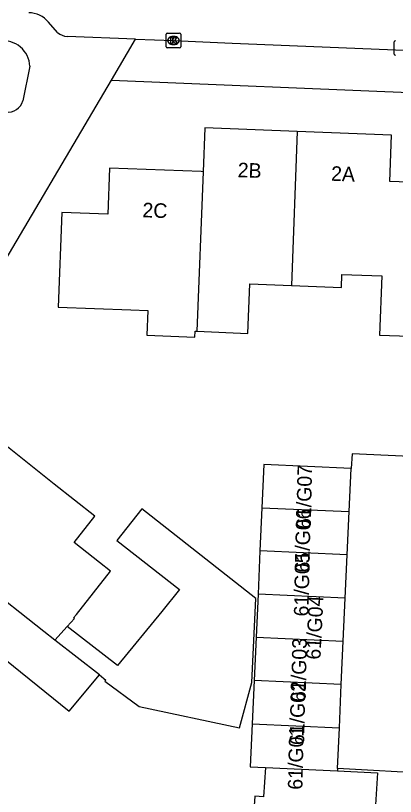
# Model space of a CAD drawing. Extents: x 161355 to 162026, y 386504 to 387459.
# Drawn here: x 161797.2 to 161823.3, y 387120.9 to 387174.4 of the extents above; entities that cross this region are included whole.
import ezdxf

# ---------------------------------------------------------------- set-up
doc = ezdxf.new("R2010")
doc.units = 0
for name, color, linetype in [('IMGEO_Kolk', 7, 'Continuous'), ('IMGEO_Pand', 7, 'Continuous'), ('IMGEO_Pand_nummerreeks', 7, 'Continuous'), ('IMGEO_Rijbaan_lokaal_open', 7, 'Continuous'), ('IMGEO_Voetpad_open', 7, 'Continuous')]:
    doc.layers.add(name, color=color, linetype=linetype)

msp = doc.modelspace()

# ---------------------------------------------------------------- linework, layer by layer
at = {"layer": 'IMGEO_Kolk'}
for p, q in [((161807.564, 387172.315), (161807.564, 387173.167)), ((161807.639, 387173.241), (161808.491, 387173.241)), ((161808.052, 387173.021), (161808.077, 387173.021)), ((161808.565, 387173.167), (161808.565, 387172.315)), ((161808.491, 387172.241), (161807.639, 387172.241)), ((161808.075, 387172.461), (161808.05, 387172.461)), ((161823.216, 387171.801), (161823.216, 387172.653))]:
    msp.add_line(p, q, dxfattribs=at)
for points in [[(161807.564, 387172.315), (161807.564, 387173.167)], [(161807.639, 387173.241), (161808.491, 387173.241)], [(161807.885, 387172.941), (161808.008, 387172.941), (161808.008, 387172.79), (161808.138, 387172.941), (161808.302, 387172.941), (161808.156, 387172.79), (161808.309, 387172.541), (161808.157, 387172.541), (161808.072, 387172.705), (161808.008, 387172.638), (161808.008, 387172.541), (161807.885, 387172.541), (161807.885, 387172.941)], [(161808.565, 387173.167), (161808.565, 387172.315)], [(161808.491, 387172.241), (161807.639, 387172.241)], [(161823.216, 387171.801), (161823.216, 387172.653)]]:
    msp.add_lwpolyline(points, dxfattribs=at)
for centre, start, end in [((161807.641, 387173.165), 91.552, 178.448), ((161807.641, 387173.165), 91.552, 178.448), ((161808.489, 387173.165), 1.552, 88.448), ((161808.489, 387173.165), 1.552, 88.448), ((161807.641, 387172.317), 181.552, 268.448), ((161807.641, 387172.317), 181.552, 268.448), ((161808.489, 387172.317), 271.552, 358.448), ((161808.489, 387172.317), 271.552, 358.448), ((161823.293, 387172.651), 91.552, 178.448), ((161823.293, 387172.651), 91.552, 178.448), ((161823.293, 387171.803), 181.552, 268.448), ((161823.293, 387171.803), 181.552, 268.448)]:
    msp.add_arc(centre, 0.0765, start, end, dxfattribs=at)
for centre, major_axis, ratio, start_param, end_param in [((161808.051, 387172.741), (-0.387, 0.002), 0.722429, 4.712389, 7.853982), ((161808.076, 387172.741), (-0.39, 0.002), 0.717154, 1.570796, 4.712389)]:
    msp.add_ellipse(centre, major_axis=major_axis, ratio=ratio, start_param=start_param, end_param=end_param, dxfattribs=at)
at = {"layer": 'IMGEO_Pand'}
for points in [[(161816.56, 387166.498), (161810.213, 387166.742), (161810.098, 387163.745)], [(161816.56, 387166.498), (161816.156, 387155.938)], [(161816.156, 387155.938), (161819.591, 387155.806), (161819.626, 387156.699), (161822.353, 387156.594), (161822.198, 387152.547), (161825.656, 387152.414), (161826.062, 387162.957), (161822.905, 387163.079), (161823.028, 387166.249), (161816.56, 387166.498)], [(161810.098, 387163.745), (161809.974, 387163.75), (161803.679, 387163.993), (161803.558, 387160.836), (161800.401, 387160.958), (161800.152, 387154.463), (161805.149, 387154.271), (161806.305, 387154.227), (161806.24, 387152.528), (161809.538, 387152.402), (161809.555, 387152.813), (161809.68, 387152.807)], [(161810.098, 387163.745), (161809.68, 387152.807)], [(161809.68, 387152.807), (161813.174, 387152.662), (161813.304, 387156.048), (161816.156, 387155.938)], [(161800.784, 387132.57), (161801.266, 387133.105), (161801.208, 387133.156), (161801.408, 387133.394), (161803.747, 387136.363), (161802.995, 387136.955), (161801.249, 387138.332), (161802.67, 387140.136), (161799.892, 387142.324), (161795.964, 387145.418), (161790.781, 387138.837), (161794.88, 387135.609)], [(161820.253, 387143.399), (161814.27, 387143.671), (161814.135, 387140.708)], [(161820.118, 387140.436), (161820.253, 387143.399)], [(161802.986, 387129.238), (161803.415, 387128.888), (161803.357, 387128.817), (161805.722, 387127.086), (161812.589, 387125.62), (161813.45, 387128.722), (161813.712, 387134.478), (161805.893, 387140.635), (161804.186, 387138.468), (161808.479, 387135.087), (161807.261, 387133.596), (161804.223, 387129.877), (161800.784, 387132.57)], [(161814.135, 387140.708), (161814.001, 387137.745)], [(161814.135, 387140.708), (161820.118, 387140.436)], [(161819.984, 387137.473), (161820.118, 387140.436)], [(161814.001, 387137.745), (161813.866, 387134.782)], [(161819.984, 387137.473), (161814.001, 387137.745)], [(161819.849, 387134.51), (161819.984, 387137.473)], [(161799.935, 387131.627), (161799.177, 387132.225), (161794.88, 387135.609)], [(161813.866, 387134.782), (161813.731, 387131.82)], [(161819.849, 387134.51), (161813.866, 387134.782)], [(161819.714, 387131.548), (161819.849, 387134.51)], [(161800.784, 387132.57), (161799.935, 387131.627)], [(161802.986, 387129.238), (161799.935, 387131.627)], [(161813.731, 387131.82), (161813.596, 387128.857)], [(161813.731, 387131.82), (161819.714, 387131.548)], [(161819.579, 387128.585), (161819.714, 387131.548)], [(161791.97, 387126.837), (161792.032, 387126.917), (161792.486, 387127.493), (161795.389, 387131.18), (161800.911, 387126.761), (161802.986, 387129.238)], [(161813.596, 387128.857), (161813.462, 387125.894)], [(161819.579, 387128.585), (161813.596, 387128.857)], [(161819.445, 387125.622), (161819.579, 387128.585)], [(161813.462, 387125.894), (161813.327, 387122.932), (161814.374, 387122.884)], [(161813.462, 387125.894), (161819.445, 387125.622)], [(161819.317, 387122.815), (161819.445, 387125.622)], [(161814.374, 387122.884), (161814.233, 387120.882), (161813.651, 387120.923), (161813.267, 387115.392)], [(161814.374, 387122.884), (161819.31, 387122.659)], [(161819.317, 387122.815), (161819.31, 387122.659)], [(161819.31, 387122.659), (161822.073, 387122.533), (161821.92, 387120.344), (161822.209, 387120.324), (161821.825, 387114.796)]]:
    msp.add_lwpolyline(points, dxfattribs=at)
at = {"layer": 'IMGEO_Rijbaan_lokaal_open'}
for points in [[(161800.12, 387173.298), (161799.488, 387174.002)], [(161805.466, 387172.836), (161800.767, 387173.008)], [(161805.466, 387172.836), (161808.065, 387172.741), (161812.104, 387172.564), (161824.999, 387172.038)]]:
    msp.add_lwpolyline(points, dxfattribs=at)
for centre, radius, start, end in [((161798.124, 387172.865), 1.776, 39.8025, 89.7016), ((161800.857, 387174.076), 1.071, 226.534, 265.18)]:
    msp.add_arc(centre, radius, start, end, dxfattribs=at)
at = {"layer": 'IMGEO_Voetpad_open'}
for points in [[(161803.807, 387170.025), (161805.466, 387172.836)], [(161798.22, 387170.977), (161797.726, 387168.608)], [(161751.44, 387094.966), (161794.45, 387149.798), (161794.323, 387149.903), (161795.219, 387155.475), (161803.807, 387170.025)], [(161803.807, 387170.025), (161824.787, 387169.163)], [(161826.743, 387144.111), (161820.314, 387144.401), (161820.253, 387143.399)], [(161825.89, 387122.449), (161819.317, 387122.815)]]:
    msp.add_lwpolyline(points, dxfattribs=at)
for centre, radius, start, end in [((161796.353, 387170.865), 1.871, 3.4275, 96.1321), ((161796.723, 387168.869), 1.037, 261.0951, 345.3945)]:
    msp.add_arc(centre, radius, start, end, dxfattribs=at)

# ---------------------------------------------------------------- texts
at = {"layer": 'IMGEO_Pand_nummerreeks'}
for s, rotation, p in [('2B', 357.7941, (161812.457, 387163.373)), ('2A', 357.7959, (161818.864, 387163.127)), ('2C', 357.7884, (161805.922, 387160.625)), ('61/G07', 88.768, (161817.488, 387139.241)), ('61/G06', 88.768, (161817.39, 387136.259)), ('61/G05', 88.768, (161817.324, 387133.244)), ('61/G04', 87.1927, (161818.145, 387130.274)), ('61/G03', 88.768, (161817.128, 387127.379)), ('61/G02', 88.768, (161817.029, 387124.423)), ('61/G01', 88.768, (161816.911, 387121.363))]:
    msp.add_text(s, height=1, rotation=rotation, dxfattribs=at).set_placement(p)

doc.saveas('drawing.dxf')
